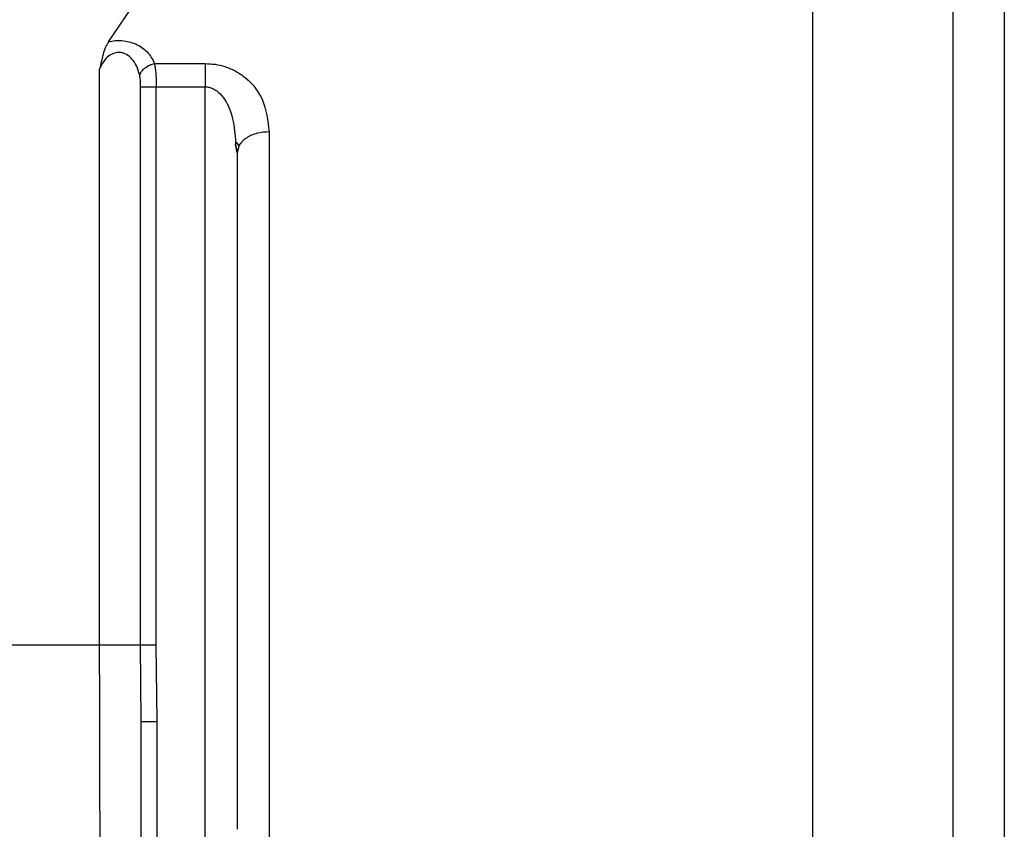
# Model space of a CAD drawing. Header units: inches. Extents: x 170 to 312, y 215 to 248.
# Tile 460 of 529: x 280.6867 to 280.7624, y 223.6182 to 223.6806. Entities that reach past the tile are written whole.
import ezdxf

# ---------------------------------------------------------------- set-up
doc = ezdxf.new("R2010")
doc.units = ezdxf.units.IN
doc.header["$LTSCALE"] = 0.25
doc.header["$MEASUREMENT"] = 0
doc.layers.add('MOTOR RH', color=7, linetype='Continuous')

msp = doc.modelspace()

# ---------------------------------------------------------------- linework, layer by layer
at = {"layer": 'MOTOR RH'}
for p, q in [((280.758511, 223.61177), (280.758512, 223.704364)), ((280.747685, 223.702876), (280.747684, 223.611771)), ((280.693499, 223.678886), (280.695729, 223.682184)), ((280.697051, 223.677208), (280.700933, 223.677208)), ((280.692818, 223.632434), (280.692819, 223.676778)), ((280.695967, 223.632434), (280.695968, 223.675421)), ((280.697166, 223.632434), (280.697167, 223.675421)), ((280.697167, 223.675421), (280.700933, 223.675421)), ((280.700931, 223.576384), (280.700933, 223.675421)), ((280.705854, 223.671951), (280.705853, 223.592127)), ((280.703393, 223.670325), (280.703286, 223.67099)), ((280.703286, 223.670988), (280.703393, 223.670323)), ((280.703564, 223.670885), (280.703361, 223.671164)), ((280.703566, 223.670922), (280.703393, 223.670323)), ((280.696011, 223.626536), (280.695967, 223.632434)), ((280.697241, 223.626536), (280.697166, 223.632434)), ((280.69601, 223.576384), (280.696011, 223.626536)), ((280.69724, 223.576384), (280.697241, 223.626536))]:
    msp.add_line(p, q, dxfattribs=at)
at = {"layer": 'MOTOR RH', "flags": 128}
msp.add_lwpolyline([(280.692818, 223.632434), (280.687411, 223.632434), (280.681296, 223.632434), (280.674524, 223.632434), (280.667151, 223.632434), (280.659238, 223.632434), (280.650852, 223.632434), (280.642063, 223.632434), (280.632944, 223.632434), (280.623571, 223.632434), (280.614022, 223.632434), (280.604377, 223.632434), (280.594717, 223.632435), (280.585121, 223.632435), (280.575671, 223.632435), (280.566444, 223.632435), (280.557518, 223.632435), (280.548968, 223.632435), (280.540864, 223.632436), (280.533275, 223.632436), (280.526263, 223.632436), (280.519887, 223.632436)], dxfattribs=at)
at = {"layer": 'MOTOR RH'}
for points, knots in [([(280.762449, 223.700426), (280.762449, 223.700426), (280.762449, 223.700574), (280.762449, 223.700064), (280.762449, 223.698817), (280.762449, 223.696597), (280.762449, 223.693552), (280.762449, 223.689693), (280.762449, 223.685057), (280.762449, 223.679705), (280.762448, 223.673683), (280.762448, 223.667067), (280.762448, 223.659919), (280.762448, 223.652324), (280.762448, 223.644358), (280.762448, 223.636112), (280.762448, 223.627673), (280.762448, 223.619127), (280.762448, 223.613438), (280.762448, 223.610593)], [0, 0, 0, 0, 0.0000093, 0.0625137, 0.1250082, 0.1875126, 0.250007, 0.3125114, 0.3750059, 0.4375103, 0.5000047, 0.5625089, 0.6250036, 0.6875077, 0.7500024, 0.8125068, 0.8750012, 0.9374981, 1, 1, 1, 1]), ([(280.693499, 223.678886), (280.693422, 223.678752), (280.693259, 223.678464), (280.693025, 223.67775), (280.692899, 223.677158), (280.692819, 223.676778)], [0, 0, 0, 0, 0.238398, 0.511108, 1, 1, 1, 1]), ([(280.693499, 223.678886), (280.693668, 223.678921), (280.694005, 223.678989), (280.694546, 223.678987), (280.695084, 223.678903), (280.695794, 223.678655), (280.696582, 223.678109), (280.696888, 223.677522), (280.697051, 223.677208)], [0, 0, 0, 0, 0.108367, 0.215346, 0.327773, 0.444471, 0.703936, 1, 1, 1, 1]), ([(280.6959, 223.676315), (280.695828, 223.67656), (280.695701, 223.676997), (280.695351, 223.677545), (280.694983, 223.677866), (280.694655, 223.678012), (280.694416, 223.678065), (280.694178, 223.678066), (280.693856, 223.678), (280.693466, 223.677781), (280.693076, 223.677349), (280.692911, 223.676983), (280.692819, 223.676778)], [0, 0, 0, 0, 0.175477, 0.313183, 0.432354, 0.483804, 0.531632, 0.576968, 0.623499, 0.726291, 0.847383, 1, 1, 1, 1]), ([(280.6959, 223.676315), (280.695943, 223.676414), (280.69603, 223.676617), (280.696307, 223.676891), (280.69666, 223.677107), (280.696923, 223.677175), (280.697051, 223.677208)], [0, 0, 0, 0, 0.2423588, 0.4990971, 0.756326, 1, 1, 1, 1]), ([(280.697051, 223.677208), (280.697085, 223.676974), (280.697137, 223.676607), (280.697163, 223.675967), (280.697166, 223.675608), (280.697167, 223.675421)], [0, 0, 0, 0, 0.460232, 0.720308, 1, 1, 1, 1]), ([(280.700933, 223.677208), (280.701192, 223.677197), (280.701716, 223.677174), (280.702526, 223.676972), (280.703336, 223.676626), (280.704447, 223.675855), (280.705603, 223.674322), (280.705763, 223.672809), (280.705854, 223.671951)], [0, 0, 0, 0, 0.080039, 0.161769, 0.263768, 0.372437, 0.64375, 1, 1, 1, 1]), ([(280.695968, 223.675421), (280.695967, 223.675593), (280.695965, 223.675908), (280.69592, 223.676188), (280.6959, 223.676315)], [0, 0, 0, 0, 0.545704, 1, 1, 1, 1]), ([(280.700933, 223.675421), (280.701034, 223.675414), (280.701241, 223.6754), (280.701664, 223.675242), (280.702343, 223.674702), (280.703131, 223.673254), (280.703225, 223.671873), (280.703286, 223.670988)], [0, 0, 0, 0, 0.051321, 0.105549, 0.23071, 0.507173, 1, 1, 1, 1]), ([(280.705854, 223.671951), (280.705545, 223.671929), (280.705068, 223.671895), (280.704495, 223.671693), (280.704103, 223.671482), (280.703778, 223.671223), (280.703636, 223.671022), (280.703566, 223.670922)], [0, 0, 0, 0, 0.314849, 0.484338, 0.657424, 0.830511, 1, 1, 1, 1]), ([(280.692857, 223.617226), (280.692846, 223.619581), (280.692824, 223.624284), (280.69282, 223.629719), (280.692818, 223.632434)], [0, 0, 0, 0, 0.50058, 1, 1, 1, 1])]:
    msp.add_open_spline(points, degree=3, knots=knots, dxfattribs=at)
for points in [[(280.700933, 223.677208), (280.700933, 223.677087), (280.700933, 223.676843), (280.700933, 223.6764), (280.700933, 223.675922), (280.700933, 223.675588), (280.700933, 223.675421)], [(280.695968, 223.675421), (280.696012, 223.675421), (280.6961, 223.675421), (280.696388, 223.675421), (280.696753, 223.675421), (280.697029, 223.675421), (280.697167, 223.675421)], [(280.703393, 223.670323), (280.703393, 223.666602), (280.703393, 223.659161), (280.703393, 223.646212), (280.703393, 223.632473), (280.703393, 223.622985), (280.703393, 223.618241)], [(280.695967, 223.632434), (280.695915, 223.632434), (280.69581, 223.632434), (280.695482, 223.632434), (280.69506, 223.632434), (280.694569, 223.632434), (280.694053, 223.632434), (280.69356, 223.632434), (280.693121, 223.632434), (280.692919, 223.632434), (280.692818, 223.632434)], [(280.697166, 223.632434), (280.697028, 223.632434), (280.696752, 223.632434), (280.696387, 223.632434), (280.696099, 223.632434), (280.696011, 223.632434), (280.695967, 223.632434)], [(280.696011, 223.626536), (280.696029, 223.626536), (280.696066, 223.626536), (280.696351, 223.626536), (280.696757, 223.626536), (280.69708, 223.626536), (280.697241, 223.626536)]]:
    msp.add_open_spline(points, degree=3, dxfattribs=at)

doc.saveas('drawing.dxf')
